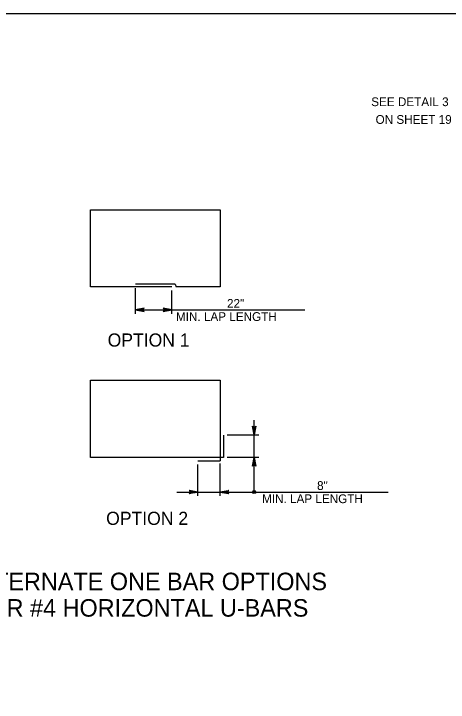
# Model space of a CAD drawing. Extents: x 2087776 to 2104538, y 970919 to 982612.
# Drawn here: x 2094288 to 2094776, y 973994 to 974768 of the extents above; entities that cross this region are included whole.
import ezdxf

# ---------------------------------------------------------------- set-up
doc = ezdxf.new("R2010")
doc.units = 0
doc.layers.add('1', color=7, linetype='Continuous')

msp = doc.modelspace()

# ---------------------------------------------------------------- linework, layer by layer
at = {"layer": '1'}
for p, q in [((2094373.98, 974547.38), (2094519.81, 974547.38)), ((2094373.98, 974460.57), (2094373.98, 974547.38)), ((2094519.81, 974547.38), (2094519.81, 974460.57)), ((2094465.41, 974460.57), (2094373.98, 974460.57)), ((2094469.12, 974463.59), (2094424.68, 974463.59)), ((2094424.68, 974430.34), (2094424.68, 974459.11)), ((2094469.12, 974463.59), (2094470.45, 974460.57)), ((2094519.81, 974460.57), (2094470.45, 974460.57)), ((2094465.41, 974430.34), (2094465.41, 974456.56)), ((2094424.68, 974434.84), (2094615.27, 974434.84)), ((2094373.98, 974355.61), (2094519.81, 974355.61)), ((2094373.98, 974268.8), (2094373.98, 974355.61)), ((2094519.81, 974355.61), (2094519.81, 974265.05)), ((2094558.15, 974229.89), (2094558.15, 974310.75)), ((2094523.56, 974293.8), (2094523.56, 974268.8)), ((2094527.63, 974294.09), (2094563.38, 974294.09)), ((2094523.56, 974268.8), (2094373.98, 974268.8)), ((2094494.81, 974265.05), (2094519.81, 974265.05)), ((2094563.38, 974268.8), (2094527.63, 974268.8)), ((2094494.81, 974225.8), (2094494.81, 974260.84)), ((2094519.81, 974225.8), (2094519.81, 974261.9)), ((2094471.35, 974229.89), (2094708.77, 974229.89))]:
    msp.add_line(p, q, dxfattribs=at)
for points in [[(2096000.74, 972917.37), (2096000.74, 974767.76), (2093422, 974767.76), (2093422, 972917.37), (2096000.74, 972917.37), (2096000.74, 973003.85), (2095344.57, 973003.85), (2095344.57, 973216.04), (2096000.74, 973216.04), (2096000.74, 973311.07), (2095344.57, 973311.07), (2095344.57, 972917.37), (2095603.11, 972917.37), (2095603.11, 973003.85), (2095603.11, 972917.37), (2095855.73, 972917.37), (2095855.73, 973003.85), (2095855.73, 972963.44), (2096000.74, 972963.44)], [(2094424.68, 974434.84), (2094434.46, 974433.01), (2094434.08, 974433.27), (2094433.71, 974433.53), (2094433.51, 974433.86), (2094433.32, 974434.19), (2094433.26, 974434.52), (2094433.21, 974434.84), (2094433.26, 974435.17), (2094433.32, 974435.5), (2094433.51, 974435.83), (2094433.71, 974436.16), (2094434.08, 974436.42), (2094434.46, 974436.68), (2094424.68, 974434.84), (2094434.08, 974436.42), (2094433.71, 974436.16), (2094424.68, 974434.84), (2094433.51, 974435.83), (2094433.32, 974435.5), (2094424.68, 974434.84), (2094433.26, 974435.17), (2094433.21, 974434.84), (2094424.68, 974434.84), (2094433.26, 974434.52), (2094433.32, 974434.19), (2094424.68, 974434.84), (2094433.51, 974433.86), (2094433.71, 974433.53), (2094424.68, 974434.84), (2094434.08, 974433.27)], [(2094465.41, 974434.84), (2094455.63, 974436.68), (2094456, 974436.42), (2094456.38, 974436.16), (2094456.57, 974435.83), (2094456.77, 974435.5), (2094456.83, 974435.17), (2094456.88, 974434.84), (2094456.83, 974434.52), (2094456.77, 974434.19), (2094456.57, 974433.86), (2094456.38, 974433.53), (2094456, 974433.27), (2094455.63, 974433.01), (2094465.41, 974434.84), (2094456, 974433.27), (2094456.38, 974433.53), (2094465.41, 974434.84), (2094456.57, 974433.86), (2094456.77, 974434.19), (2094465.41, 974434.84), (2094456.83, 974434.52), (2094456.88, 974434.84), (2094465.41, 974434.84), (2094456.83, 974435.17), (2094456.77, 974435.5), (2094465.41, 974434.84), (2094456.57, 974435.83), (2094456.38, 974436.16), (2094465.41, 974434.84), (2094456, 974436.42)], [(2094558.15, 974294.09), (2094556.32, 974303.87), (2094556.58, 974303.49), (2094556.84, 974303.12), (2094557.17, 974302.92), (2094557.5, 974302.73), (2094557.82, 974302.67), (2094558.15, 974302.62), (2094558.48, 974302.67), (2094558.81, 974302.73), (2094559.14, 974302.92), (2094559.47, 974303.12), (2094559.73, 974303.49), (2094559.99, 974303.87), (2094558.15, 974294.09), (2094559.73, 974303.49), (2094559.47, 974303.12), (2094558.15, 974294.09), (2094559.14, 974302.92), (2094558.81, 974302.73), (2094558.15, 974294.09), (2094558.48, 974302.67), (2094558.15, 974302.62), (2094558.15, 974294.09), (2094557.82, 974302.67), (2094557.5, 974302.73), (2094558.15, 974294.09), (2094557.17, 974302.92), (2094556.84, 974303.12), (2094558.15, 974294.09), (2094556.58, 974303.49)], [(2094558.15, 974268.8), (2094559.99, 974259.02), (2094559.73, 974259.4), (2094559.47, 974259.77), (2094559.14, 974259.97), (2094558.81, 974260.16), (2094558.48, 974260.22), (2094558.15, 974260.27), (2094557.82, 974260.22), (2094557.5, 974260.16), (2094557.17, 974259.97), (2094556.84, 974259.77), (2094556.58, 974259.4), (2094556.32, 974259.02), (2094558.15, 974268.8), (2094556.58, 974259.4), (2094556.84, 974259.77), (2094558.15, 974268.8), (2094557.17, 974259.97), (2094557.5, 974260.16), (2094558.15, 974268.8), (2094557.82, 974260.22), (2094558.15, 974260.27), (2094558.15, 974268.8), (2094558.48, 974260.22), (2094558.81, 974260.16), (2094558.15, 974268.8), (2094559.14, 974259.97), (2094559.47, 974259.77), (2094558.15, 974268.8), (2094559.73, 974259.4)], [(2094494.81, 974229.89), (2094485.03, 974228.06), (2094485.41, 974228.32), (2094485.78, 974228.58), (2094485.98, 974228.91), (2094486.17, 974229.24), (2094486.23, 974229.57), (2094486.28, 974229.89), (2094486.23, 974230.22), (2094486.17, 974230.55), (2094485.98, 974230.88), (2094485.78, 974231.21), (2094485.41, 974231.47), (2094485.03, 974231.73), (2094494.81, 974229.89), (2094485.41, 974231.47), (2094485.78, 974231.21), (2094494.81, 974229.89), (2094485.98, 974230.88), (2094486.17, 974230.55), (2094494.81, 974229.89), (2094486.23, 974230.22), (2094486.28, 974229.89), (2094494.81, 974229.89), (2094486.23, 974229.57), (2094486.17, 974229.24), (2094494.81, 974229.89), (2094485.98, 974228.91), (2094485.78, 974228.58), (2094494.81, 974229.89), (2094485.41, 974228.32)], [(2094519.81, 974229.89), (2094529.6, 974231.73), (2094529.22, 974231.47), (2094528.85, 974231.21), (2094528.65, 974230.88), (2094528.46, 974230.55), (2094528.4, 974230.22), (2094528.34, 974229.89), (2094528.4, 974229.57), (2094528.46, 974229.24), (2094528.65, 974228.91), (2094528.85, 974228.58), (2094529.22, 974228.32), (2094529.6, 974228.06), (2094519.81, 974229.89), (2094529.22, 974228.32), (2094528.85, 974228.58), (2094519.81, 974229.89), (2094528.65, 974228.91), (2094528.46, 974229.24), (2094519.81, 974229.89), (2094528.4, 974229.57), (2094528.34, 974229.89), (2094519.81, 974229.89), (2094528.4, 974230.22), (2094528.46, 974230.55), (2094519.81, 974229.89), (2094528.65, 974230.88), (2094528.85, 974231.21), (2094519.81, 974229.89), (2094529.22, 974231.47)]]:
    msp.add_lwpolyline(points, dxfattribs=at)
for radius in [1.75, 0.875]:
    msp.add_circle((2094558.15, 974229.89), radius, dxfattribs=at)

# ---------------------------------------------------------------- texts
for s, height, p in [('SEE DETAIL 3', 9.8425, (2094689.82, 974663.88)), ('ON SHEET 19', 9.8425, (2094694.7, 974643.96)), ('22"', 9.843, (2094527.62, 974437.14)), ('MIN. LAP LENGTH', 9.8425, (2094470.19, 974422.3)), ('OPTION 1', 14.764, (2094393.37, 974393.46)), ('8"', 9.843, (2094628.9, 974232.27)), ('MIN. LAP LENGTH', 9.8425, (2094567.05, 974217.43)), ('OPTION 2', 14.764, (2094391.68, 974192.96)), ('ALTERNATE ONE BAR OPTIONS', 19.685, (2094233.46, 974119.55)), ('FOR #4 HORIZONTAL U-BARS', 19.685, (2094243.23, 974089.79))]:
    msp.add_text(s, height=height, dxfattribs=at).set_placement(p)

doc.saveas('drawing.dxf')
